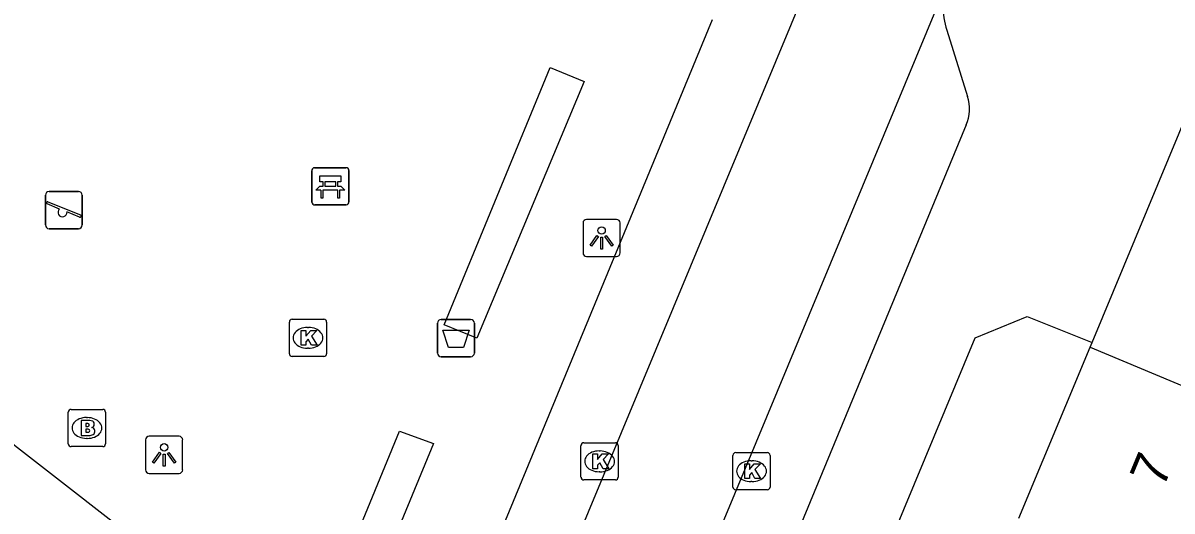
# Model space of a CAD drawing. Extents: x 159822 to 160765, y 380693 to 381634.
# Drawn here: x 160063.8 to 160094.7, y 381433.13 to 381446.26 of the extents above; entities that cross this region are included whole.
import ezdxf

# ---------------------------------------------------------------- set-up
doc = ezdxf.new("R2010")
doc.units = 0
for name, color, linetype in [('IMGEO_Afvalbak', 7, 'Continuous'), ('IMGEO_Bank', 7, 'Continuous'), ('IMGEO_Brandkraan', 7, 'Continuous'), ('IMGEO_Kolk', 7, 'Continuous'), ('IMGEO_Lichtpunt', 7, 'Continuous'), ('IMGEO_Pand', 7, 'Continuous'), ('IMGEO_Pand_nummerreeks', 7, 'Continuous'), ('IMGEO_Rijbaan_lokaal_open', 7, 'Continuous'), ('IMGEO_Speelvoorziening', 7, 'Continuous'), ('IMGEO_Voetpad_open', 7, 'Continuous')]:
    doc.layers.add(name, color=color, linetype=linetype)

msp = doc.modelspace()

# ---------------------------------------------------------------- linework, layer by layer
at = {"layer": 'IMGEO_Afvalbak'}
for p, q in [((160075.045, 381438.279), (160075.835, 381438.279)), ((160075.835, 381438.279), (160075.045, 381438.279)), ((160074.945, 381437.379), (160074.945, 381438.179)), ((160074.945, 381438.179), (160074.945, 381437.379)), ((160075.935, 381438.179), (160075.935, 381437.379)), ((160075.935, 381437.379), (160075.935, 381438.179)), ((160075.835, 381437.279), (160075.045, 381437.279)), ((160075.045, 381437.279), (160075.835, 381437.279))]:
    msp.add_line(p, q, dxfattribs=at)
msp.add_lwpolyline([(160075.088, 381437.993), (160075.792, 381437.993), (160075.643, 381437.523), (160075.237, 381437.523), (160075.088, 381437.993)], dxfattribs=at)
for centre, start, end in [((160075.045, 381438.179), 90, 180), ((160075.045, 381438.179), 90, 180), ((160075.835, 381438.179), 0, 90), ((160075.835, 381438.179), 360, 90), ((160075.045, 381437.379), 180, 270), ((160075.045, 381437.379), 180, 270), ((160075.835, 381437.379), 270, 0), ((160075.835, 381437.379), 270, 0)]:
    msp.add_arc(centre, 0.1, start, end, dxfattribs=at)
at = {"layer": 'IMGEO_Bank'}
for p, q in [((160071.564, 381441.438), (160071.564, 381442.279)), ((160071.564, 381442.279), (160071.564, 381441.438)), ((160071.639, 381442.363), (160072.48, 381442.363)), ((160072.48, 381442.363), (160071.639, 381442.363)), ((160072.564, 381442.288), (160072.564, 381441.447)), ((160072.564, 381441.447), (160072.564, 381442.288)), ((160071.873, 381441.869), (160071.873, 381441.975)), ((160071.917, 381441.975), (160071.917, 381441.869)), ((160072.205, 381441.981), (160071.923, 381441.981)), ((160072.211, 381441.869), (160072.211, 381441.975)), ((160072.255, 381441.975), (160072.255, 381441.869)), ((160072.261, 381441.761), (160071.868, 381441.761)), ((160071.923, 381441.863), (160072.205, 381441.863)), ((160072.489, 381441.363), (160071.648, 381441.363)), ((160071.648, 381441.363), (160072.489, 381441.363))]:
    msp.add_line(p, q, dxfattribs=at)
for points in [[(160071.867, 381441.981), (160071.781, 381441.981), (160071.781, 381442.142), (160072.344, 381442.142), (160072.344, 381441.981), (160072.261, 381441.981)], [(160071.811, 381441.761), (160071.669, 381441.761), (160071.781, 381441.863), (160071.867, 381441.863)], [(160071.861, 381441.754), (160071.861, 381441.547), (160071.818, 381441.547), (160071.818, 381441.754)], [(160072.261, 381441.863), (160072.344, 381441.863), (160072.456, 381441.761), (160072.317, 381441.761)], [(160072.311, 381441.754), (160072.311, 381441.547), (160072.267, 381441.547), (160072.267, 381441.754)]]:
    msp.add_lwpolyline(points, dxfattribs=at)
for centre, radius, start, end in [((160071.642, 381442.285), 0.0779, 92.4484, 184.2845), ((160071.642, 381442.285), 0.0779, 92.4484, 184.2845), ((160072.486, 381442.285), 0.0779, 2.4484, 94.2845), ((160072.486, 381442.285), 0.0779, 2.4484, 94.2845), ((160071.866, 381441.974), 0.00671, 2.8957, 87.1043), ((160071.923, 381441.974), 0.00671, 92.8957, 177.1043), ((160072.205, 381441.974), 0.00671, 2.8957, 87.1043), ((160072.262, 381441.974), 0.00671, 92.8957, 177.1043), ((160071.811, 381441.754), 0.00671, 2.8957, 87.1043), ((160071.868, 381441.754), 0.00671, 92.8957, 177.1043), ((160071.866, 381441.87), 0.00671, 272.8957, 357.1043), ((160071.923, 381441.87), 0.00671, 182.8957, 267.1043), ((160072.205, 381441.87), 0.00671, 272.8957, 357.1043), ((160072.262, 381441.87), 0.00671, 182.8957, 267.1043), ((160072.26, 381441.754), 0.00671, 2.8957, 87.1043), ((160072.317, 381441.754), 0.00671, 92.8957, 177.1043), ((160071.642, 381441.441), 0.0779, 182.4484, 274.2845), ((160071.642, 381441.441), 0.0779, 182.4484, 274.2845), ((160072.486, 381441.441), 0.0779, 272.4484, 4.2845), ((160072.486, 381441.441), 0.0779, 272.4484, 4.2845)]:
    msp.add_arc(centre, radius, start, end, dxfattribs=at)
at = {"layer": 'IMGEO_Brandkraan'}
for p, q in [((160065.015, 381434.937), (160065.015, 381435.789)), ((160065.09, 381435.863), (160065.942, 381435.863)), ((160066.016, 381435.789), (160066.016, 381434.937)), ((160065.503, 381435.643), (160065.528, 381435.643)), ((160065.942, 381434.863), (160065.09, 381434.863)), ((160065.526, 381435.083), (160065.501, 381435.083))]:
    msp.add_line(p, q, dxfattribs=at)
for points in [[(160065.015, 381434.937), (160065.015, 381435.789)], [(160065.09, 381435.863), (160065.942, 381435.863)], [(160066.016, 381435.789), (160066.016, 381434.937)], [(160065.363, 381435.563), (160065.363, 381435.163), (160065.576, 381435.163)], [(160065.594, 381435.563), (160065.363, 381435.563)], [(160065.542, 381435.482), (160065.488, 381435.482), (160065.488, 381435.406)], [(160065.488, 381435.406), (160065.541, 381435.406)], [(160065.55, 381435.33), (160065.488, 381435.33), (160065.488, 381435.249)], [(160065.488, 381435.249), (160065.55, 381435.249)], [(160065.942, 381434.863), (160065.09, 381434.863)]]:
    msp.add_lwpolyline(points, dxfattribs=at)
for centre, radius, start, end in [((160065.092, 381435.787), 0.0765, 91.552, 178.448), ((160065.092, 381435.787), 0.0765, 91.552, 178.448), ((160065.94, 381435.787), 0.0765, 1.552, 88.448), ((160065.94, 381435.787), 0.0765, 1.552, 88.448), ((160065.543, 381435.444), 0.0379, 267.8285, 90.9355), ((160065.598, 381435.418), 0.145, 59.4692, 91.5367), ((160065.623, 381435.465), 0.0922, 285.5137, 58.1501), ((160065.551, 381435.289), 0.0404, 269.8759, 90.5077), ((160065.582, 381435.414), 0.251, 268.6676, 293.5347), ((160065.628, 381435.273), 0.105, 301.3115, 78.989), ((160065.092, 381434.939), 0.0765, 181.552, 268.448), ((160065.092, 381434.939), 0.0765, 181.552, 268.448), ((160065.94, 381434.939), 0.0765, 271.552, 358.448), ((160065.94, 381434.939), 0.0765, 271.552, 358.448)]:
    msp.add_arc(centre, radius, start, end, dxfattribs=at)
for centre, major_axis, ratio, start_param, end_param in [((160065.502, 381435.363), (-0.387, 0.002), 0.722429, 4.712389, 7.853982), ((160065.527, 381435.363), (-0.39, 0.002), 0.717154, 1.570796, 4.712389)]:
    msp.add_ellipse(centre, major_axis=major_axis, ratio=ratio, start_param=start_param, end_param=end_param, dxfattribs=at)
at = {"layer": 'IMGEO_Kolk'}
for p, q in [((160070.96, 381437.361), (160070.96, 381438.213)), ((160071.035, 381438.287), (160071.887, 381438.287)), ((160071.961, 381438.213), (160071.961, 381437.361)), ((160071.448, 381438.067), (160071.473, 381438.067)), ((160071.887, 381437.287), (160071.035, 381437.287)), ((160071.471, 381437.507), (160071.446, 381437.507)), ((160078.803, 381434.039), (160078.803, 381434.891)), ((160078.878, 381434.965), (160079.73, 381434.965)), ((160079.804, 381434.891), (160079.804, 381434.039)), ((160079.291, 381434.745), (160079.316, 381434.745)), ((160082.889, 381433.774), (160082.889, 381434.626)), ((160082.964, 381434.7), (160083.816, 381434.7)), ((160083.377, 381434.48), (160083.402, 381434.48)), ((160083.89, 381434.626), (160083.89, 381433.774)), ((160079.314, 381434.185), (160079.289, 381434.185)), ((160079.73, 381433.965), (160078.878, 381433.965)), ((160083.4, 381433.92), (160083.375, 381433.92)), ((160083.816, 381433.7), (160082.964, 381433.7))]:
    msp.add_line(p, q, dxfattribs=at)
for points in [[(160070.96, 381437.361), (160070.96, 381438.213)], [(160071.035, 381438.287), (160071.887, 381438.287)], [(160071.961, 381438.213), (160071.961, 381437.361)], [(160071.281, 381437.987), (160071.404, 381437.987), (160071.404, 381437.836), (160071.534, 381437.987), (160071.698, 381437.987), (160071.552, 381437.836), (160071.705, 381437.587), (160071.553, 381437.587), (160071.468, 381437.751), (160071.404, 381437.684), (160071.404, 381437.587), (160071.281, 381437.587), (160071.281, 381437.987)], [(160071.887, 381437.287), (160071.035, 381437.287)], [(160078.803, 381434.039), (160078.803, 381434.891)], [(160078.878, 381434.965), (160079.73, 381434.965)], [(160079.804, 381434.891), (160079.804, 381434.039)], [(160079.124, 381434.665), (160079.247, 381434.665), (160079.247, 381434.514), (160079.377, 381434.665), (160079.541, 381434.665), (160079.395, 381434.514), (160079.548, 381434.265), (160079.396, 381434.265), (160079.311, 381434.429), (160079.247, 381434.362), (160079.247, 381434.265), (160079.124, 381434.265), (160079.124, 381434.665)], [(160082.889, 381433.774), (160082.889, 381434.626)], [(160082.964, 381434.7), (160083.816, 381434.7)], [(160083.89, 381434.626), (160083.89, 381433.774)], [(160083.21, 381434.4), (160083.333, 381434.4), (160083.333, 381434.249), (160083.463, 381434.4), (160083.627, 381434.4), (160083.481, 381434.249), (160083.634, 381434), (160083.482, 381434), (160083.397, 381434.164), (160083.333, 381434.097), (160083.333, 381434), (160083.21, 381434), (160083.21, 381434.4)], [(160079.73, 381433.965), (160078.878, 381433.965)], [(160083.816, 381433.7), (160082.964, 381433.7)]]:
    msp.add_lwpolyline(points, dxfattribs=at)
for centre, start, end in [((160071.037, 381438.211), 91.552, 178.448), ((160071.037, 381438.211), 91.552, 178.448), ((160071.885, 381438.211), 1.552, 88.448), ((160071.885, 381438.211), 1.552, 88.448), ((160071.037, 381437.363), 181.552, 268.448), ((160071.037, 381437.363), 181.552, 268.448), ((160071.885, 381437.363), 271.552, 358.448), ((160071.885, 381437.363), 271.552, 358.448), ((160078.88, 381434.889), 91.552, 178.448), ((160078.88, 381434.889), 91.552, 178.448), ((160079.728, 381434.889), 1.552, 88.448), ((160079.728, 381434.889), 1.552, 88.448), ((160082.966, 381434.624), 91.552, 178.448), ((160082.966, 381434.624), 91.552, 178.448), ((160083.814, 381434.624), 1.552, 88.448), ((160083.814, 381434.624), 1.552, 88.448), ((160078.88, 381434.041), 181.552, 268.448), ((160078.88, 381434.041), 181.552, 268.448), ((160079.728, 381434.041), 271.552, 358.448), ((160079.728, 381434.041), 271.552, 358.448), ((160082.966, 381433.776), 181.552, 268.448), ((160082.966, 381433.776), 181.552, 268.448), ((160083.814, 381433.776), 271.552, 358.448), ((160083.814, 381433.776), 271.552, 358.448)]:
    msp.add_arc(centre, 0.0765, start, end, dxfattribs=at)
for centre, major_axis, ratio, start_param, end_param in [((160071.447, 381437.787), (-0.387, 0.002), 0.722429, 4.712389, 7.853982), ((160071.472, 381437.787), (-0.39, 0.002), 0.717154, 1.570796, 4.712389), ((160079.29, 381434.465), (-0.387, 0.002), 0.722429, 4.712389, 7.853982), ((160079.315, 381434.465), (-0.39, 0.002), 0.717154, 1.570796, 4.712389), ((160083.376, 381434.2), (-0.387, 0.002), 0.722429, 4.712389, 7.853982), ((160083.401, 381434.2), (-0.39, 0.002), 0.717154, 1.570796, 4.712389)]:
    msp.add_ellipse(centre, major_axis=major_axis, ratio=ratio, start_param=start_param, end_param=end_param, dxfattribs=at)
at = {"layer": 'IMGEO_Lichtpunt'}
for p, q in [((160079.761, 381440.972), (160078.953, 381440.972)), ((160079.761, 381440.972), (160078.953, 381440.972)), ((160078.859, 381440.877), (160078.859, 381440.07)), ((160078.859, 381440.877), (160078.859, 381440.07)), ((160079.855, 381440.07), (160079.855, 381440.877)), ((160079.855, 381440.07), (160079.855, 381440.877)), ((160078.953, 381439.976), (160079.761, 381439.976)), ((160078.953, 381439.976), (160079.761, 381439.976)), ((160067.997, 381435.139), (160067.189, 381435.139)), ((160067.997, 381435.139), (160067.189, 381435.139)), ((160067.095, 381435.044), (160067.095, 381434.237)), ((160067.095, 381435.044), (160067.095, 381434.237)), ((160068.091, 381434.237), (160068.091, 381435.044)), ((160068.091, 381434.237), (160068.091, 381435.044)), ((160067.189, 381434.143), (160067.997, 381434.143)), ((160067.189, 381434.143), (160067.997, 381434.143))]:
    msp.add_line(p, q, dxfattribs=at)
for points in [[(160079.233, 381440.541), (160079.272, 381440.513), (160079.084, 381440.251), (160079.046, 381440.278), (160079.233, 381440.541)], [(160079.335, 381440.493), (160079.382, 381440.493), (160079.382, 381440.171), (160079.335, 381440.171), (160079.335, 381440.493)], [(160079.445, 381440.513), (160079.483, 381440.54), (160079.67, 381440.278), (160079.631, 381440.25), (160079.445, 381440.513)], [(160067.469, 381434.708), (160067.508, 381434.68), (160067.32, 381434.418), (160067.282, 381434.445), (160067.469, 381434.708)], [(160067.571, 381434.66), (160067.618, 381434.66), (160067.618, 381434.338), (160067.571, 381434.338), (160067.571, 381434.66)], [(160067.681, 381434.68), (160067.719, 381434.707), (160067.906, 381434.445), (160067.867, 381434.417), (160067.681, 381434.68)]]:
    msp.add_lwpolyline(points, dxfattribs=at)
for centre in [(160079.358, 381440.675), (160067.594, 381434.842)]:
    msp.add_circle(centre, 0.0994, dxfattribs=at)
for centre, start, end in [((160078.953, 381440.877), 90, 180), ((160078.953, 381440.877), 90, 180), ((160079.761, 381440.877), 0, 90), ((160079.761, 381440.877), 0, 90), ((160078.953, 381440.07), 180, 270), ((160078.953, 381440.07), 180, 270), ((160079.761, 381440.07), 270, 0), ((160079.761, 381440.07), 270, 360), ((160067.189, 381435.044), 90, 180), ((160067.189, 381435.044), 90, 180), ((160067.997, 381435.044), 0, 90), ((160067.997, 381435.044), 0, 90), ((160067.189, 381434.237), 180, 270), ((160067.189, 381434.237), 180, 270), ((160067.997, 381434.237), 270, 0), ((160067.997, 381434.237), 270, 360)]:
    msp.add_arc(centre, 0.0946, start, end, dxfattribs=at)
at = {"layer": 'IMGEO_Pand'}
for points in [[(160092.547, 381437.664), (160095.175, 381443.985), (160095.902, 381444.928), (160101.232, 381448.729), (160101.347, 381448.811)], [(160092.495, 381437.537), (160092.547, 381437.664)], [(160090.582, 381432.936), (160092.495, 381437.537)], [(160092.495, 381437.537), (160100.506, 381434.184), (160100.384, 381433.89), (160101.841, 381433.323)], [(160062.63, 381435.626), (160066.439, 381432.672)]]:
    msp.add_lwpolyline(points, dxfattribs=at)
at = {"layer": 'IMGEO_Rijbaan_lokaal_open'}
for points in [[(160075.79, 381425.372), (160085.394, 381448.483)], [(160088.665, 381447.402), (160078.915, 381423.919)]]:
    msp.add_lwpolyline(points, dxfattribs=at)
at = {"layer": 'IMGEO_Speelvoorziening'}
for p, q in [((160064.399, 381440.823), (160064.399, 381441.623)), ((160064.399, 381441.623), (160064.399, 381440.823)), ((160064.499, 381441.723), (160065.289, 381441.723)), ((160065.289, 381441.723), (160064.499, 381441.723)), ((160065.389, 381441.623), (160065.389, 381440.823)), ((160065.389, 381440.823), (160065.389, 381441.623)), ((160064.782, 381441.251), (160064.443, 381441.388)), ((160064.468, 381441.448), (160065.344, 381441.095)), ((160065.32, 381441.035), (160064.98, 381441.172)), ((160065.289, 381440.723), (160064.499, 381440.723)), ((160064.499, 381440.723), (160065.289, 381440.723))]:
    msp.add_line(p, q, dxfattribs=at)
for centre, radius, start, end in [((160064.499, 381441.623), 0.1, 90, 180), ((160064.499, 381441.623), 0.1, 90, 180), ((160065.289, 381441.623), 0.1, 0, 90), ((160065.289, 381441.623), 0.1, 360, 90), ((160064.456, 381441.418), 0.0327, 68.078, 248.078), ((160064.861, 381441.161), 0.12, 130.9928, 5.1632), ((160065.332, 381441.065), 0.0327, 248.078, 68.078), ((160064.499, 381440.823), 0.1, 180, 270), ((160064.499, 381440.823), 0.1, 180, 270), ((160065.289, 381440.823), 0.1, 270, 0), ((160065.289, 381440.823), 0.1, 270, 0)]:
    msp.add_arc(centre, radius, start, end, dxfattribs=at)
at = {"layer": 'IMGEO_Voetpad_open'}
for points in [[(160074.233, 381426.736), (160082.337, 381446.353)], [(160088.642, 381446.059), (160089.199, 381444.28)], [(160077.971, 381445.057), (160078.884, 381444.681), (160076.004, 381437.774), (160075.12, 381438.133), (160077.971, 381445.057)], [(160089.161, 381443.512), (160080.709, 381423.085)], [(160082.874, 381422.077), (160089.402, 381437.789), (160090.801, 381438.363), (160092.547, 381437.664)], [(160074.839, 381434.949), (160073.116, 381430.779), (160072.223, 381431.137), (160073.92, 381435.273), (160074.839, 381434.949)]]:
    msp.add_lwpolyline(points, dxfattribs=at)
for centre, radius, start, end in [((160090.62, 381446.697), 2.078, 160.1646, 197.8732), ((160088.129, 381443.948), 1.12, 337.0885, 17.2462)]:
    msp.add_arc(centre, radius, start, end, dxfattribs=at)

# ---------------------------------------------------------------- texts
at = {"layer": 'IMGEO_Pand_nummerreeks'}
msp.add_text('7', height=1, rotation=67.4284, dxfattribs=at).set_placement((160094.457, 381433.713))

doc.saveas('drawing.dxf')
